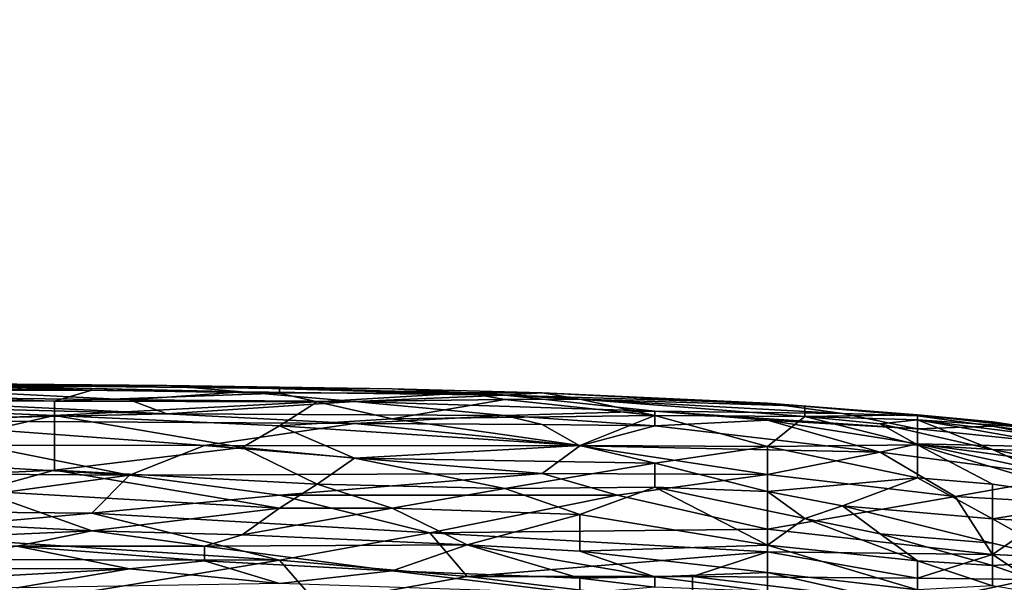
# Model space of a CAD drawing. Extents: x -160 to 10, y -10 to 160.
# Tile 425 of 450: x 0.1938 to 0.2373, y 0.2554 to 0.2802. Entities that reach past the tile are written whole.
import ezdxf

# ---------------------------------------------------------------- set-up
doc = ezdxf.new("R2010")
doc.units = 0
doc.styles.get("Standard").update_dxf_attribs({"font": 'ARIAL.TTF'})
doc.dimstyles.new('EZ_METRIC', dxfattribs={"dimtxt": 8, "dimasz": 5, "dimexe": 1.25, "dimexo": 5, "dimtad": 1, "dimdec": 0, "dimcen": 2.5, "dimazin": 3, "dimtfac": 1, "dimtmove": 0, "dimatfit": 3})

# ---------------------------------------------------------------- blocks, each defined once
blk = doc.blocks.new('_CLOSEDFILLED')
at = {"color": 0, "linetype": 'BYBLOCK'}
blk.add_solid([(-1, 0.164399), (0, 0), (-1, -0.164399)], dxfattribs=at)
blk = doc.blocks.new('*D1')
for p, q in [((-5.3, 150.265798), (-10.3, 150.265798)), ((-0.3, 5.265798), (-0.3, 150.265798)), ((-0.3, 150.265798), (0.3, 150.265798)), ((0.3, 5.265798), (0.3, 150.265798)), ((5.3, 150.265798), (10.3, 150.265798))]:
    blk.add_line(p, q)
at = {"layer": 'Defpoints'}
for p in [(-0.3, 150.265798), (-0.3, 0.265798), (0.3, 0.265798)]:
    blk.add_point(p, dxfattribs=at)
at = {"xscale": 5, "yscale": 5}
blk.add_blockref('_CLOSEDFILLED', (-0.3, 150.265798), dxfattribs=at)
at = {"xscale": 5, "yscale": 5, "rotation": 180}
blk.add_blockref('_CLOSEDFILLED', (0.3, 150.265798), dxfattribs=at)
at = {"insert": (0, 154.890798), "char_height": 8, "attachment_point": 5}
blk.add_mtext('1', dxfattribs=at)

msp = doc.modelspace()

# ---------------------------------------------------------------- linework, layer by layer
for points in [[(0.183773, 0.264204, 1.142958), (0.180463, 0.264142, 1.146081), (0.200326, 0.264046, 1.142958)], [(0.180463, 0.264142, 1.146081), (0.193705, 0.263997, 1.146081), (0.200326, 0.264046, 1.142958)], [(0.180463, 0.264089, 1.138275), (0.190394, 0.264086, 1.139836), (0.197015, 0.263842, 1.136713)], [(0.180463, 0.263827, 1.135152), (0.180463, 0.264089, 1.138275), (0.197015, 0.263842, 1.136713)], [(0.183773, 0.264204, 1.142958), (0.200326, 0.264046, 1.142958), (0.190394, 0.264086, 1.139836)], [(0.190394, 0.264086, 1.139836), (0.200326, 0.264046, 1.142958), (0.205291, 0.263917, 1.139836)], [(0.190394, 0.264086, 1.139836), (0.205291, 0.263917, 1.139836), (0.205291, 0.263709, 1.136713)], [(0.197015, 0.263842, 1.136713), (0.190394, 0.264086, 1.139836), (0.205291, 0.263709, 1.136713)], [(0.203636, 0.263778, 1.147642), (0.200326, 0.264046, 1.142958), (0.193705, 0.263997, 1.146081)], [(0.203636, 0.263778, 1.147642), (0.215223, 0.26362, 1.147642), (0.200326, 0.264046, 1.142958)], [(0.200326, 0.264046, 1.142958), (0.210257, 0.263902, 1.142958), (0.205291, 0.263917, 1.139836)], [(0.200326, 0.264046, 1.142958), (0.215223, 0.26362, 1.147642), (0.210257, 0.263902, 1.142958)], [(0.175497, 0.263448, 1.152326), (0.200326, 0.2628, 1.153887), (0.183773, 0.263603, 1.150764)], [(0.177153, 0.263476, 1.13203), (0.180463, 0.263827, 1.135152), (0.19536, 0.263362, 1.13203)], [(0.180463, 0.263827, 1.135152), (0.197015, 0.263842, 1.136713), (0.19536, 0.263362, 1.13203)], [(0.183773, 0.263603, 1.150764), (0.19867, 0.263428, 1.150764), (0.188739, 0.263924, 1.147642)], [(0.183773, 0.263603, 1.150764), (0.200326, 0.2628, 1.153887), (0.19867, 0.263428, 1.150764)], [(0.188739, 0.263924, 1.147642), (0.203636, 0.263778, 1.147642), (0.193705, 0.263997, 1.146081)], [(0.188739, 0.263924, 1.147642), (0.19867, 0.263428, 1.150764), (0.203636, 0.263778, 1.147642)], [(0.197015, 0.263842, 1.136713), (0.205291, 0.263709, 1.136713), (0.19536, 0.263362, 1.13203)], [(0.19536, 0.263362, 1.13203), (0.205291, 0.263709, 1.136713), (0.206947, 0.263331, 1.133591)], [(0.19867, 0.263428, 1.150764), (0.208602, 0.263342, 1.150764), (0.203636, 0.263778, 1.147642)], [(0.203636, 0.263778, 1.147642), (0.208602, 0.263342, 1.150764), (0.215223, 0.26362, 1.147642)], [(0.205291, 0.263917, 1.139836), (0.210257, 0.263902, 1.142958), (0.213567, 0.263736, 1.139836)], [(0.205291, 0.263709, 1.136713), (0.205291, 0.263917, 1.139836), (0.213567, 0.263736, 1.139836)], [(0.205291, 0.263709, 1.136713), (0.213567, 0.263736, 1.139836), (0.206947, 0.263331, 1.133591)], [(0.213567, 0.263736, 1.139836), (0.215223, 0.263437, 1.136713), (0.206947, 0.263331, 1.133591)], [(0.208602, 0.263342, 1.150764), (0.221843, 0.262922, 1.152326), (0.215223, 0.26362, 1.147642)], [(0.215223, 0.26362, 1.147642), (0.216878, 0.263736, 1.142958), (0.210257, 0.263902, 1.142958)], [(0.213567, 0.263736, 1.139836), (0.210257, 0.263902, 1.142958), (0.216878, 0.263736, 1.142958)], [(0.213567, 0.263736, 1.139836), (0.216878, 0.263736, 1.142958), (0.218533, 0.263444, 1.138275)], [(0.215223, 0.263437, 1.136713), (0.213567, 0.263736, 1.139836), (0.218533, 0.263444, 1.138275)], [(0.216878, 0.263736, 1.142958), (0.215223, 0.26362, 1.147642), (0.226809, 0.26328, 1.146081)], [(0.215223, 0.26362, 1.147642), (0.221843, 0.262922, 1.152326), (0.23012, 0.262821, 1.150764)], [(0.215223, 0.26362, 1.147642), (0.23012, 0.262821, 1.150764), (0.226809, 0.26328, 1.146081)], [(0.216878, 0.263736, 1.142958), (0.228464, 0.263147, 1.142958), (0.218533, 0.263444, 1.138275)], [(0.216878, 0.263736, 1.142958), (0.226809, 0.26328, 1.146081), (0.228464, 0.263147, 1.142958)], [(0.175497, 0.263448, 1.152326), (0.187084, 0.262509, 1.155448), (0.200326, 0.2628, 1.153887)], [(0.177153, 0.263476, 1.13203), (0.19536, 0.263362, 1.13203), (0.19536, 0.262736, 1.127346)], [(0.177153, 0.263476, 1.13203), (0.19536, 0.262736, 1.127346), (0.185429, 0.262352, 1.124224)], [(0.19536, 0.262736, 1.127346), (0.19536, 0.263362, 1.13203), (0.206947, 0.263331, 1.133591)], [(0.19536, 0.262736, 1.127346), (0.206947, 0.263331, 1.133591), (0.205291, 0.262267, 1.125785)], [(0.19867, 0.263428, 1.150764), (0.200326, 0.2628, 1.153887), (0.208602, 0.263342, 1.150764)], [(0.200326, 0.2628, 1.153887), (0.215223, 0.262723, 1.153887), (0.208602, 0.263342, 1.150764)], [(0.206947, 0.263331, 1.133591), (0.210257, 0.262589, 1.128907), (0.205291, 0.262267, 1.125785)], [(0.206947, 0.263331, 1.133591), (0.215223, 0.263437, 1.136713), (0.210257, 0.262589, 1.128907)], [(0.208602, 0.263342, 1.150764), (0.215223, 0.262723, 1.153887), (0.221843, 0.262922, 1.152326)], [(0.210257, 0.262589, 1.128907), (0.215223, 0.263437, 1.136713), (0.221843, 0.262735, 1.133591)], [(0.215223, 0.263437, 1.136713), (0.218533, 0.263444, 1.138275), (0.221843, 0.262735, 1.133591)], [(0.218533, 0.263444, 1.138275), (0.228464, 0.263147, 1.142958), (0.228464, 0.262682, 1.136713)], [(0.221843, 0.262735, 1.133591), (0.218533, 0.263444, 1.138275), (0.228464, 0.262682, 1.136713)], [(0.226809, 0.26328, 1.146081), (0.23012, 0.262821, 1.150764), (0.23343, 0.262708, 1.149203)], [(0.226809, 0.26328, 1.146081), (0.23343, 0.262708, 1.149203), (0.23343, 0.262758, 1.142958)], [(0.226809, 0.26328, 1.146081), (0.23343, 0.262758, 1.142958), (0.228464, 0.263147, 1.142958)], [(0.182118, 0.259707, 1.10705), (0.185429, 0.262352, 1.124224), (0.19536, 0.262736, 1.127346)], [(0.182118, 0.259707, 1.10705), (0.19536, 0.262736, 1.127346), (0.19536, 0.260318, 1.111734)], [(0.208602, 0.262378, 1.155448), (0.200326, 0.2628, 1.153887), (0.187084, 0.262509, 1.155448)], [(0.19536, 0.262736, 1.127346), (0.205291, 0.262267, 1.125785), (0.203636, 0.261323, 1.11954)], [(0.19536, 0.262736, 1.127346), (0.203636, 0.261323, 1.11954), (0.19536, 0.260318, 1.111734)], [(0.200326, 0.2628, 1.153887), (0.208602, 0.262378, 1.155448), (0.215223, 0.262723, 1.153887)], [(0.210257, 0.262589, 1.128907), (0.221843, 0.262735, 1.133591), (0.218533, 0.261407, 1.124224)], [(0.215223, 0.262723, 1.153887), (0.221843, 0.262278, 1.155448), (0.221843, 0.262922, 1.152326)], [(0.221843, 0.262735, 1.133591), (0.226809, 0.261356, 1.127346), (0.218533, 0.261407, 1.124224)], [(0.221843, 0.262922, 1.152326), (0.23343, 0.262148, 1.153887), (0.23012, 0.262821, 1.150764)], [(0.221843, 0.262922, 1.152326), (0.221843, 0.262278, 1.155448), (0.226809, 0.262524, 1.153887)], [(0.221843, 0.262922, 1.152326), (0.226809, 0.262524, 1.153887), (0.23343, 0.262148, 1.153887)], [(0.221843, 0.262735, 1.133591), (0.228464, 0.262682, 1.136713), (0.226809, 0.261356, 1.127346)], [(0.228464, 0.262682, 1.136713), (0.228464, 0.263147, 1.142958), (0.23343, 0.262758, 1.142958)], [(0.228464, 0.262682, 1.136713), (0.23343, 0.262758, 1.142958), (0.23343, 0.262538, 1.139836)], [(0.23012, 0.262821, 1.150764), (0.23343, 0.262148, 1.153887), (0.23343, 0.262708, 1.149203)], [(0.23343, 0.262758, 1.142958), (0.23674, 0.262455, 1.147642), (0.238396, 0.262204, 1.14452)], [(0.23343, 0.262708, 1.149203), (0.23674, 0.262455, 1.147642), (0.23343, 0.262758, 1.142958)], [(0.23343, 0.262758, 1.142958), (0.238396, 0.262204, 1.14452), (0.23343, 0.262538, 1.139836)], [(0.19205, 0.261424, 1.158571), (0.201981, 0.261413, 1.158571), (0.187084, 0.262509, 1.155448)], [(0.187084, 0.262509, 1.155448), (0.201981, 0.261413, 1.158571), (0.208602, 0.262378, 1.155448)], [(0.201981, 0.261413, 1.158571), (0.218533, 0.261389, 1.158571), (0.208602, 0.262378, 1.155448)], [(0.205291, 0.262267, 1.125785), (0.210257, 0.262589, 1.128907), (0.218533, 0.261407, 1.124224)], [(0.208602, 0.262378, 1.155448), (0.216878, 0.262339, 1.155448), (0.215223, 0.262723, 1.153887)], [(0.208602, 0.262378, 1.155448), (0.218533, 0.261389, 1.158571), (0.216878, 0.262339, 1.155448)], [(0.215223, 0.262723, 1.153887), (0.216878, 0.262339, 1.155448), (0.221843, 0.262278, 1.155448)], [(0.216878, 0.262339, 1.155448), (0.218533, 0.261389, 1.158571), (0.221843, 0.262278, 1.155448)], [(0.226809, 0.262524, 1.153887), (0.221843, 0.262278, 1.155448), (0.231775, 0.261112, 1.158571)], [(0.226809, 0.261356, 1.127346), (0.228464, 0.262682, 1.136713), (0.23343, 0.261434, 1.13203)], [(0.226809, 0.262524, 1.153887), (0.231775, 0.261112, 1.158571), (0.23343, 0.26148, 1.157009)], [(0.226809, 0.262524, 1.153887), (0.23343, 0.26148, 1.157009), (0.23343, 0.262148, 1.153887)], [(0.23343, 0.262538, 1.139836), (0.231775, 0.262355, 1.136713), (0.228464, 0.262682, 1.136713)], [(0.228464, 0.262682, 1.136713), (0.231775, 0.262355, 1.136713), (0.23343, 0.261434, 1.13203)], [(0.23343, 0.262538, 1.139836), (0.23674, 0.261224, 1.133591), (0.231775, 0.262355, 1.136713)], [(0.231775, 0.262355, 1.136713), (0.23674, 0.261224, 1.133591), (0.23343, 0.261434, 1.13203)], [(0.23343, 0.262708, 1.149203), (0.23674, 0.262259, 1.150764), (0.23674, 0.262455, 1.147642)], [(0.23343, 0.262708, 1.149203), (0.23343, 0.262148, 1.153887), (0.23674, 0.262259, 1.150764)], [(0.23343, 0.262538, 1.139836), (0.238396, 0.262204, 1.14452), (0.243361, 0.261294, 1.142958)], [(0.243361, 0.261294, 1.142958), (0.241706, 0.261084, 1.138275), (0.23343, 0.262538, 1.139836)], [(0.241706, 0.261084, 1.138275), (0.23674, 0.261224, 1.133591), (0.23343, 0.262538, 1.139836)], [(0.23674, 0.262259, 1.150764), (0.243361, 0.261369, 1.150764), (0.23674, 0.262455, 1.147642)], [(0.23674, 0.262455, 1.147642), (0.243361, 0.261369, 1.150764), (0.238396, 0.262204, 1.14452)], [(0.203636, 0.261323, 1.11954), (0.205291, 0.262267, 1.125785), (0.208602, 0.260849, 1.117979)], [(0.205291, 0.262267, 1.125785), (0.218533, 0.261407, 1.124224), (0.208602, 0.260849, 1.117979)], [(0.231775, 0.261112, 1.158571), (0.221843, 0.262278, 1.155448), (0.218533, 0.261389, 1.158571)], [(0.23343, 0.262148, 1.153887), (0.241706, 0.26129, 1.153887), (0.23674, 0.262259, 1.150764)], [(0.23343, 0.262148, 1.153887), (0.23343, 0.26148, 1.157009), (0.241706, 0.26129, 1.153887)], [(0.23674, 0.262259, 1.150764), (0.241706, 0.26129, 1.153887), (0.243361, 0.261369, 1.150764)], [(0.185429, 0.26086, 1.160132), (0.19867, 0.260098, 1.161693), (0.19205, 0.261424, 1.158571)], [(0.19867, 0.260098, 1.161693), (0.201981, 0.261413, 1.158571), (0.19205, 0.261424, 1.158571)], [(0.226809, 0.261356, 1.127346), (0.23343, 0.261434, 1.13203), (0.23343, 0.259985, 1.124224)], [(0.231775, 0.261112, 1.158571), (0.240051, 0.260036, 1.160132), (0.23343, 0.26148, 1.157009)], [(0.23343, 0.26148, 1.157009), (0.240051, 0.260036, 1.160132), (0.243361, 0.260122, 1.158571)], [(0.23343, 0.26148, 1.157009), (0.243361, 0.260122, 1.158571), (0.241706, 0.26129, 1.153887)], [(0.23674, 0.261224, 1.133591), (0.241706, 0.258968, 1.127346), (0.23343, 0.261434, 1.13203)], [(0.23343, 0.259985, 1.124224), (0.23343, 0.261434, 1.13203), (0.23674, 0.259705, 1.125785)], [(0.241706, 0.258968, 1.127346), (0.23674, 0.259705, 1.125785), (0.23343, 0.261434, 1.13203)], [(0.19536, 0.260318, 1.111734), (0.203636, 0.261323, 1.11954), (0.206947, 0.259702, 1.110173)], [(0.216878, 0.260164, 1.161693), (0.201981, 0.261413, 1.158571), (0.19867, 0.260098, 1.161693)], [(0.201981, 0.261413, 1.158571), (0.216878, 0.260164, 1.161693), (0.218533, 0.261389, 1.158571)], [(0.203636, 0.261323, 1.11954), (0.208602, 0.260849, 1.117979), (0.206947, 0.259702, 1.110173)], [(0.208602, 0.260849, 1.117979), (0.218533, 0.261407, 1.124224), (0.221843, 0.260626, 1.121101)], [(0.216878, 0.260164, 1.161693), (0.226809, 0.260126, 1.161693), (0.218533, 0.261389, 1.158571)], [(0.221843, 0.260626, 1.121101), (0.218533, 0.261407, 1.124224), (0.226809, 0.261356, 1.127346)], [(0.226809, 0.260126, 1.161693), (0.231775, 0.261112, 1.158571), (0.218533, 0.261389, 1.158571)], [(0.221843, 0.260626, 1.121101), (0.226809, 0.261356, 1.127346), (0.226809, 0.259382, 1.116418)], [(0.23343, 0.259985, 1.124224), (0.226809, 0.259382, 1.116418), (0.226809, 0.261356, 1.127346)], [(0.235085, 0.25916, 1.163254), (0.231775, 0.261112, 1.158571), (0.226809, 0.260126, 1.161693)], [(0.231775, 0.261112, 1.158571), (0.235085, 0.25916, 1.163254), (0.240051, 0.260036, 1.160132)], [(0.241706, 0.261084, 1.138275), (0.243361, 0.259889, 1.133591), (0.23674, 0.261224, 1.133591)], [(0.243361, 0.259889, 1.133591), (0.241706, 0.258968, 1.127346), (0.23674, 0.261224, 1.133591)], [(0.185429, 0.26086, 1.160132), (0.185429, 0.26018, 1.161693), (0.19867, 0.260098, 1.161693)], [(0.206947, 0.259702, 1.110173), (0.208602, 0.260849, 1.117979), (0.215223, 0.259503, 1.111734)], [(0.215223, 0.259503, 1.111734), (0.208602, 0.260849, 1.117979), (0.221843, 0.260626, 1.121101)], [(0.215223, 0.259503, 1.111734), (0.221843, 0.260626, 1.121101), (0.221843, 0.259567, 1.114856)], [(0.221843, 0.259567, 1.114856), (0.221843, 0.260626, 1.121101), (0.226809, 0.259382, 1.116418)], [(0.19205, 0.259411, 1.105489), (0.182118, 0.259707, 1.10705), (0.19536, 0.260318, 1.111734)], [(0.185429, 0.26018, 1.161693), (0.187084, 0.258503, 1.164815), (0.19867, 0.260098, 1.161693)], [(0.19536, 0.260318, 1.111734), (0.205291, 0.258644, 1.102367), (0.19205, 0.259411, 1.105489)], [(0.19536, 0.260318, 1.111734), (0.206947, 0.259702, 1.110173), (0.205291, 0.258644, 1.102367)], [(0.19867, 0.260098, 1.161693), (0.205291, 0.259211, 1.163492), (0.216878, 0.260164, 1.161693)], [(0.205291, 0.259211, 1.163492), (0.220188, 0.259211, 1.163646), (0.216878, 0.260164, 1.161693)], [(0.216878, 0.260164, 1.161693), (0.220188, 0.259211, 1.163646), (0.226809, 0.260126, 1.161693)], [(0.226809, 0.260126, 1.161693), (0.220188, 0.259211, 1.163646), (0.226809, 0.257722, 1.166377)], [(0.235085, 0.25916, 1.163254), (0.226809, 0.260126, 1.161693), (0.226809, 0.257722, 1.166377)], [(0.187084, 0.258503, 1.164815), (0.197015, 0.258419, 1.164815), (0.19867, 0.260098, 1.161693)], [(0.197015, 0.258419, 1.164815), (0.205291, 0.259211, 1.163492), (0.19867, 0.260098, 1.161693)], [(0.206947, 0.259702, 1.110173), (0.210257, 0.258641, 1.103928), (0.205291, 0.258644, 1.102367)], [(0.206947, 0.259702, 1.110173), (0.215223, 0.259503, 1.111734), (0.210257, 0.258641, 1.103928)], [(0.23343, 0.259985, 1.124224), (0.23012, 0.258742, 1.114856), (0.226809, 0.259382, 1.116418)], [(0.23012, 0.258742, 1.114856), (0.23343, 0.259985, 1.124224), (0.23674, 0.258176, 1.117979)], [(0.23343, 0.259985, 1.124224), (0.23674, 0.259705, 1.125785), (0.23674, 0.258176, 1.117979)], [(0.235085, 0.25916, 1.163254), (0.240051, 0.258877, 1.163254), (0.240051, 0.260036, 1.160132)], [(0.241706, 0.258968, 1.127346), (0.23674, 0.258176, 1.117979), (0.23674, 0.259705, 1.125785)], [(0.19205, 0.259411, 1.105489), (0.197015, 0.25764, 1.092999), (0.187084, 0.25816, 1.096122)], [(0.197015, 0.25764, 1.092999), (0.19205, 0.259411, 1.105489), (0.205291, 0.258644, 1.102367)], [(0.210257, 0.258641, 1.103928), (0.215223, 0.259503, 1.111734), (0.218533, 0.258368, 1.105489)], [(0.215223, 0.259503, 1.111734), (0.221843, 0.259567, 1.114856), (0.218533, 0.258368, 1.105489)], [(0.218533, 0.258368, 1.105489), (0.221843, 0.259567, 1.114856), (0.226809, 0.257013, 1.100805)], [(0.221843, 0.259567, 1.114856), (0.226809, 0.259382, 1.116418), (0.228464, 0.25819, 1.110173)], [(0.226809, 0.257013, 1.100805), (0.221843, 0.259567, 1.114856), (0.228464, 0.25819, 1.110173)], [(0.228464, 0.25819, 1.110173), (0.226809, 0.259382, 1.116418), (0.23012, 0.258742, 1.114856)], [(0.197015, 0.258419, 1.164815), (0.211912, 0.257559, 1.166377), (0.205291, 0.259211, 1.163492)], [(0.205291, 0.259211, 1.163492), (0.211912, 0.257559, 1.166377), (0.220188, 0.259211, 1.163646)], [(0.211912, 0.257559, 1.166377), (0.226809, 0.257722, 1.166377), (0.220188, 0.259211, 1.163646)], [(0.23674, 0.256605, 1.167938), (0.235085, 0.25916, 1.163254), (0.226809, 0.257722, 1.166377)], [(0.240051, 0.258877, 1.163254), (0.235085, 0.25916, 1.163254), (0.23674, 0.256605, 1.167938)], [(0.245017, 0.257726, 1.125785), (0.23674, 0.258176, 1.117979), (0.241706, 0.258968, 1.127346)], [(0.240051, 0.258877, 1.163254), (0.23674, 0.256605, 1.167938), (0.241706, 0.256378, 1.167938)], [(0.197015, 0.258419, 1.164815), (0.187084, 0.258503, 1.164815), (0.187084, 0.25754, 1.166377)], [(0.205291, 0.25635, 1.167938), (0.197015, 0.258419, 1.164815), (0.187084, 0.25754, 1.166377)], [(0.203636, 0.257463, 1.092999), (0.197015, 0.25764, 1.092999), (0.205291, 0.258644, 1.102367)], [(0.211912, 0.257559, 1.166377), (0.197015, 0.258419, 1.164815), (0.205291, 0.25635, 1.167938)], [(0.203636, 0.257463, 1.092999), (0.205291, 0.258644, 1.102367), (0.210257, 0.258641, 1.103928)], [(0.203636, 0.257463, 1.092999), (0.210257, 0.258641, 1.103928), (0.213567, 0.25703, 1.092999)], [(0.210257, 0.258641, 1.103928), (0.218533, 0.258368, 1.105489), (0.213567, 0.25703, 1.092999)], [(0.228464, 0.25819, 1.110173), (0.23012, 0.258742, 1.114856), (0.231775, 0.257506, 1.108611)], [(0.23674, 0.258176, 1.117979), (0.23674, 0.257092, 1.111734), (0.23012, 0.258742, 1.114856)], [(0.23012, 0.258742, 1.114856), (0.23674, 0.257092, 1.111734), (0.231775, 0.257506, 1.108611)], [(0.187084, 0.25816, 1.096122), (0.197015, 0.25764, 1.092999), (0.187084, 0.257198, 1.088316)], [(0.213567, 0.25703, 1.092999), (0.218533, 0.258368, 1.105489), (0.218533, 0.25674, 1.092999)], [(0.218533, 0.25674, 1.092999), (0.218533, 0.258368, 1.105489), (0.226809, 0.257013, 1.100805)], [(0.226809, 0.257013, 1.100805), (0.228464, 0.25819, 1.110173), (0.23343, 0.256316, 1.102367)], [(0.228464, 0.25819, 1.110173), (0.231775, 0.257506, 1.108611), (0.23343, 0.256316, 1.102367)], [(0.23674, 0.258176, 1.117979), (0.245017, 0.257726, 1.125785), (0.240051, 0.256309, 1.111734)], [(0.240051, 0.256309, 1.111734), (0.23674, 0.257092, 1.111734), (0.23674, 0.258176, 1.117979)], [(0.187084, 0.257198, 1.088316), (0.197015, 0.25764, 1.092999), (0.193705, 0.256967, 1.086754)], [(0.205291, 0.25635, 1.167938), (0.187084, 0.25754, 1.166377), (0.188739, 0.256382, 1.167938)], [(0.193705, 0.256967, 1.086754), (0.197015, 0.25764, 1.092999), (0.201981, 0.256965, 1.088316)], [(0.197015, 0.25764, 1.092999), (0.203636, 0.257463, 1.092999), (0.201981, 0.256965, 1.088316)], [(0.213567, 0.255628, 1.169025), (0.211912, 0.257559, 1.166377), (0.205291, 0.25635, 1.167938)], [(0.226809, 0.257722, 1.166377), (0.211912, 0.257559, 1.166377), (0.226809, 0.256713, 1.167938)], [(0.226809, 0.256713, 1.167938), (0.211912, 0.257559, 1.166377), (0.213567, 0.255628, 1.169025)], [(0.226809, 0.256713, 1.167938), (0.23674, 0.256605, 1.167938), (0.226809, 0.257722, 1.166377)], [(0.201981, 0.256965, 1.088316), (0.203636, 0.257463, 1.092999), (0.213567, 0.25703, 1.092999)], [(0.23674, 0.257092, 1.111734), (0.23674, 0.256117, 1.105489), (0.231775, 0.257506, 1.108611)], [(0.23343, 0.256316, 1.102367), (0.231775, 0.257506, 1.108611), (0.23674, 0.256117, 1.105489)], [(0.23674, 0.257092, 1.111734), (0.240051, 0.256309, 1.111734), (0.23674, 0.256117, 1.105489)], [(0.187084, 0.255983, 1.075826), (0.193705, 0.256967, 1.086754), (0.19867, 0.255966, 1.077387)], [(0.193705, 0.256967, 1.086754), (0.201981, 0.256965, 1.088316), (0.201981, 0.256318, 1.082071)], [(0.193705, 0.256967, 1.086754), (0.201981, 0.256318, 1.082071), (0.19867, 0.255966, 1.077387)], [(0.201981, 0.256965, 1.088316), (0.213567, 0.25703, 1.092999), (0.210257, 0.255873, 1.08051)], [(0.201981, 0.256318, 1.082071), (0.201981, 0.256965, 1.088316), (0.210257, 0.255873, 1.08051)], [(0.213567, 0.25703, 1.092999), (0.218533, 0.255559, 1.082071), (0.210257, 0.255873, 1.08051)], [(0.213567, 0.25703, 1.092999), (0.218533, 0.25674, 1.092999), (0.221843, 0.25562, 1.085193)], [(0.218533, 0.255559, 1.082071), (0.213567, 0.25703, 1.092999), (0.221843, 0.25562, 1.085193)], [(0.213567, 0.255628, 1.169025), (0.223499, 0.255628, 1.169313), (0.226809, 0.256713, 1.167938)], [(0.218533, 0.25674, 1.092999), (0.226809, 0.257013, 1.100805), (0.226809, 0.255799, 1.091438)], [(0.221843, 0.25562, 1.085193), (0.218533, 0.25674, 1.092999), (0.226809, 0.255799, 1.091438)], [(0.223499, 0.255628, 1.169313), (0.23343, 0.25556, 1.169499), (0.226809, 0.256713, 1.167938)], [(0.23343, 0.255039, 1.092999), (0.226809, 0.257013, 1.100805), (0.23343, 0.256316, 1.102367)], [(0.23343, 0.255039, 1.092999), (0.226809, 0.255799, 1.091438), (0.226809, 0.257013, 1.100805)], [(0.226809, 0.256713, 1.167938), (0.23343, 0.25556, 1.169499), (0.23674, 0.256605, 1.167938)], [(0.188739, 0.256382, 1.167938), (0.193705, 0.254434, 1.169939), (0.205291, 0.25635, 1.167938)], [(0.205291, 0.25635, 1.167938), (0.193705, 0.254434, 1.169939), (0.206947, 0.254434, 1.170063)], [(0.205291, 0.255318, 1.071142), (0.19867, 0.255966, 1.077387), (0.201981, 0.256318, 1.082071)], [(0.205291, 0.255318, 1.071142), (0.201981, 0.256318, 1.082071), (0.210257, 0.255873, 1.08051)], [(0.205291, 0.25635, 1.167938), (0.206947, 0.254434, 1.170063), (0.213567, 0.255628, 1.169025)], [(0.23343, 0.25556, 1.169499), (0.238396, 0.255501, 1.169499), (0.23674, 0.256605, 1.167938)], [(0.23674, 0.256117, 1.105489), (0.23674, 0.255213, 1.099244), (0.23343, 0.256316, 1.102367)], [(0.23674, 0.255213, 1.099244), (0.23343, 0.255039, 1.092999), (0.23343, 0.256316, 1.102367)], [(0.23674, 0.256605, 1.167938), (0.238396, 0.255501, 1.169499), (0.241706, 0.256378, 1.167938)], [(0.23674, 0.256117, 1.105489), (0.240051, 0.256309, 1.111734), (0.241706, 0.254377, 1.102367)], [(0.188739, 0.255425, 1.06802), (0.187084, 0.255983, 1.075826), (0.19867, 0.255966, 1.077387)], [(0.188739, 0.255425, 1.06802), (0.19867, 0.255966, 1.077387), (0.193705, 0.255124, 1.063336)], [(0.19867, 0.255966, 1.077387), (0.205291, 0.255318, 1.071142), (0.193705, 0.255124, 1.063336)], [(0.205291, 0.255318, 1.071142), (0.210257, 0.255873, 1.08051), (0.218533, 0.254876, 1.074265)], [(0.210257, 0.255873, 1.08051), (0.218533, 0.255559, 1.082071), (0.218533, 0.254876, 1.074265)], [(0.226809, 0.255799, 1.091438), (0.226809, 0.254962, 1.083632), (0.221843, 0.25562, 1.085193)], [(0.23343, 0.255039, 1.092999), (0.23343, 0.254304, 1.086754), (0.226809, 0.255799, 1.091438)], [(0.226809, 0.254962, 1.083632), (0.226809, 0.255799, 1.091438), (0.23343, 0.254304, 1.086754)], [(0.241706, 0.254377, 1.102367), (0.23674, 0.255213, 1.099244), (0.23674, 0.256117, 1.105489)], [(0.206947, 0.254434, 1.170063), (0.223499, 0.254434, 1.17067), (0.213567, 0.255628, 1.169025)], [(0.223499, 0.255628, 1.169313), (0.213567, 0.255628, 1.169025), (0.223499, 0.254434, 1.17067)], [(0.221843, 0.25562, 1.085193), (0.221843, 0.255161, 1.08051), (0.218533, 0.255559, 1.082071)], [(0.218533, 0.254876, 1.074265), (0.218533, 0.255559, 1.082071), (0.221843, 0.255161, 1.08051)], [(0.221843, 0.255161, 1.08051), (0.221843, 0.25562, 1.085193), (0.226809, 0.254962, 1.083632)], [(0.223499, 0.255628, 1.169313), (0.23343, 0.254434, 1.170903), (0.23343, 0.25556, 1.169499)], [(0.223499, 0.254434, 1.17067), (0.23343, 0.254434, 1.170903), (0.223499, 0.255628, 1.169313)], [(0.23343, 0.25556, 1.169499), (0.23343, 0.254434, 1.170903), (0.238396, 0.255501, 1.169499)], [(0.240051, 0.25324, 1.172331), (0.238396, 0.255501, 1.169499), (0.23343, 0.254434, 1.170903)]]:
    msp.add_3dface(points)

# ---------------------------------------------------------------- dimensions: what is measured, and where the dimension line sits
dim = msp.add_linear_dim(base=(-0.3, 150.265798), p1=(-0.3, 0.265798), p2=(0.3, 0.265798), dimstyle='EZ_METRIC')
dim.commit()
dim.dimension.update_dxf_attribs({"geometry": '*D1', "text_midpoint": (0, 154.890798)})

doc.saveas('drawing.dxf')
